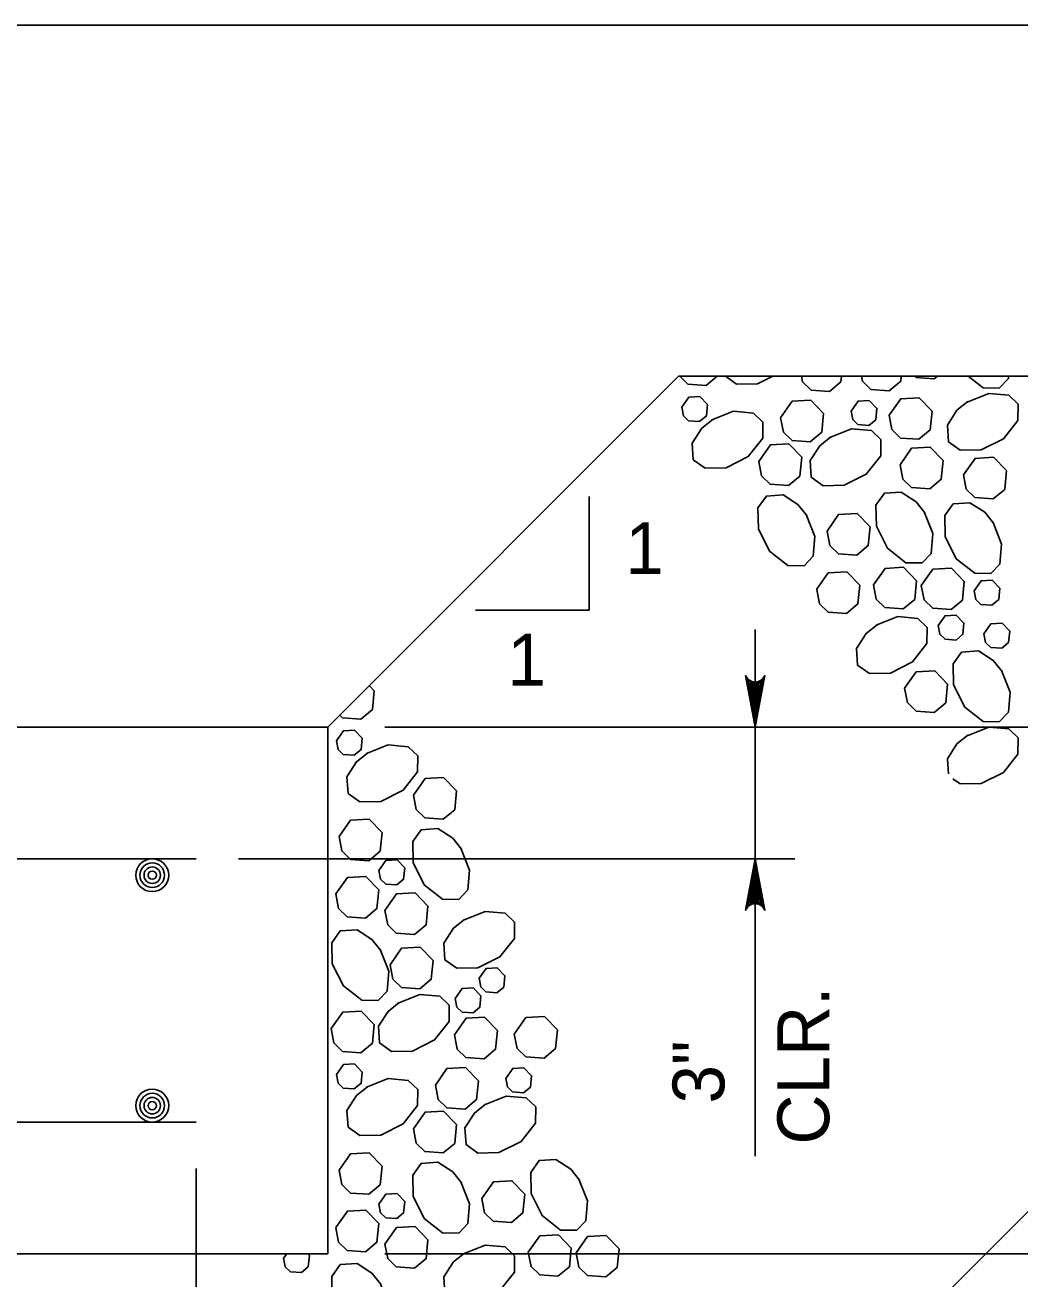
# Model space of a CAD drawing. Extents: x 636530 to 644067, y 294168 to 299122.
# Drawn here: x 639293.4 to 639351, y 297601.9 to 297674.5 of the extents above; entities that cross this region are included whole.
import ezdxf

# ---------------------------------------------------------------- set-up
doc = ezdxf.new("R2010")
doc.units = 0
doc.layers.add('1', color=7, linetype='Continuous')

msp = doc.modelspace()

# ---------------------------------------------------------------- linework, layer by layer
at = {"layer": '1'}
for p, q in [((639235.641, 297674.515), (639386.183, 297674.515)), ((639310.89, 297633.876), (639331.208, 297654.194)), ((639331.208, 297654.194), (639386.183, 297654.194)), ((639326.023, 297647.223), (639326.023, 297640.638)), ((639326.023, 297640.638), (639319.438, 297640.638)), ((639335.641, 297609.043), (639335.641, 297639.535)), ((639158.49, 297633.876), (639310.89, 297633.876)), ((639310.89, 297633.876), (639310.89, 297603.396)), ((639314.206, 297633.876), (639398.584, 297633.876)), ((639326.13, 297580.536), (639376.928, 297631.334)), ((639166.11, 297626.256), (639303.27, 297626.256)), ((639305.721, 297626.256), (639337.933, 297626.256)), ((639166.11, 297611.016), (639303.27, 297611.016)), ((639303.27, 297567.81), (639303.27, 297608.323)), ((639158.49, 297603.396), (639310.89, 297603.396)), ((639314.206, 297603.396), (639398.757, 297603.396))]:
    msp.add_line(p, q, dxfattribs=at)
msp.add_lwpolyline([(639381.011, 297662.353), (639386.183, 297664.886), (639386.183, 297674.515), (639235.641, 297674.515), (639235.641, 297672.61), (639234.69, 297672.61), (639234.69, 297633.876), (639310.89, 297633.876), (639331.208, 297654.194), (639386.183, 297654.194), (639386.183, 297661.367), (639391.144, 297663.723)], close=True, dxfattribs=at)
for points in [[(639333.441, 297654.194), (639332.801, 297653.661), (639331.741, 297653.737), (639331.27, 297654.194)], [(639336.654, 297654.194), (639335.78, 297653.757), (639334.566, 297653.735), (639333.921, 297654.194)], [(639340.631, 297654.194), (639340.598, 297653.857), (639339.935, 297653.306), (639338.875, 297653.383), (639338.376, 297653.866), (639338.313, 297654.194)], [(639344.096, 297654.194), (639344.066, 297653.897), (639343.403, 297653.345), (639342.343, 297653.422), (639341.845, 297653.906), (639341.789, 297654.194)], [(639346.187, 297654.194), (639346.01, 297654.047), (639344.951, 297654.124), (639344.879, 297654.194)], [(639350.31, 297654.194), (639350.297, 297654.05), (639349.775, 297653.501), (639348.838, 297653.518), (639347.974, 297654.194)], [(639331.386, 297652.396), (639331.79, 297652.97), (639332.434, 297653.006), (639332.881, 297652.542), (639332.817, 297651.892), (639332.419, 297651.561), (639331.783, 297651.607), (639331.484, 297651.897), (639331.387, 297652.396)], [(639337.111, 297651.782), (639337.784, 297652.738), (639338.857, 297652.8), (639339.603, 297652.026), (639339.495, 297650.942), (639338.832, 297650.39), (639337.772, 297650.467), (639337.274, 297650.951), (639337.112, 297651.782)], [(639341.19, 297652.175), (639341.594, 297652.749), (639342.238, 297652.786), (639342.686, 297652.321), (639342.621, 297651.671), (639342.223, 297651.34), (639341.587, 297651.386), (639341.288, 297651.676), (639341.191, 297652.175)], [(639343.394, 297651.927), (639344.066, 297652.884), (639345.139, 297652.945), (639345.885, 297652.171), (639345.777, 297651.087), (639345.114, 297650.536), (639344.055, 297650.612), (639343.556, 297651.096), (639343.394, 297651.927)], [(639347.905, 297652.692), (639349.163, 297653.19), (639350.318, 297653.091), (639350.867, 297652.569), (639350.85, 297651.631), (639350.016, 297650.566), (639348.728, 297649.922), (639347.514, 297649.901), (639346.831, 297650.386), (639346.766, 297651.353), (639347.321, 297652.218), (639347.956, 297652.724)], [(639333.128, 297651.659), (639334.386, 297652.158), (639335.541, 297652.058), (639336.09, 297651.536), (639336.073, 297650.599), (639335.239, 297649.533), (639333.952, 297648.889), (639332.738, 297648.868), (639332.055, 297649.354), (639331.99, 297650.32), (639332.544, 297651.185), (639333.179, 297651.692)], [(639339.961, 297650.643), (639341.218, 297651.141), (639342.374, 297651.041), (639342.923, 297650.519), (639342.905, 297649.582), (639342.072, 297648.517), (639340.784, 297647.873), (639339.57, 297647.851), (639338.887, 297648.337), (639338.822, 297649.304), (639339.377, 297650.168), (639340.012, 297650.675)], [(639335.846, 297649.252), (639336.519, 297650.208), (639337.592, 297650.27), (639338.338, 297649.496), (639338.23, 297648.412), (639337.567, 297647.86), (639336.507, 297647.937), (639336.009, 297648.421), (639335.847, 297649.252)], [(639344.026, 297649.064), (639344.698, 297650.021), (639345.772, 297650.082), (639346.518, 297649.308), (639346.41, 297648.224), (639345.747, 297647.673), (639344.687, 297647.749), (639344.189, 297648.233), (639344.027, 297649.064)], [(639347.702, 297648.479), (639348.374, 297649.435), (639349.447, 297649.496), (639350.193, 297648.723), (639350.085, 297647.639), (639349.422, 297647.087), (639348.363, 297647.164), (639347.864, 297647.647), (639347.702, 297648.478)], [(639345.425, 297646.34), (639345.924, 297645.082), (639345.824, 297643.927), (639345.302, 297643.378), (639344.364, 297643.395), (639343.299, 297644.229), (639342.655, 297645.517), (639342.634, 297646.73), (639343.119, 297647.414), (639344.086, 297647.478), (639344.951, 297646.924), (639345.457, 297646.289)], [(639338.592, 297646.177), (639339.091, 297644.92), (639338.991, 297643.764), (639338.469, 297643.215), (639337.532, 297643.233), (639336.467, 297644.066), (639335.823, 297645.354), (639335.801, 297646.568), (639336.287, 297647.251), (639337.254, 297647.315), (639338.118, 297646.761), (639338.625, 297646.126)], [(639349.411, 297645.73), (639349.909, 297644.472), (639349.81, 297643.317), (639349.288, 297642.768), (639348.35, 297642.785), (639347.285, 297643.619), (639346.641, 297644.907), (639346.62, 297646.12), (639347.105, 297646.804), (639348.072, 297646.868), (639348.937, 297646.314), (639349.443, 297645.679)], [(639339.8, 297645.226), (639340.472, 297646.182), (639341.546, 297646.243), (639342.292, 297645.47), (639342.184, 297644.386), (639341.521, 297643.834), (639340.461, 297643.911), (639339.963, 297644.394), (639339.801, 297645.226)], [(639342.491, 297642.108), (639343.163, 297643.065), (639344.236, 297643.126), (639344.982, 297642.352), (639344.874, 297641.268), (639344.211, 297640.717), (639343.152, 297640.793), (639342.653, 297641.277), (639342.491, 297642.108)], [(639345.256, 297642.067), (639345.928, 297643.024), (639347.002, 297643.085), (639347.748, 297642.311), (639347.64, 297641.227), (639346.977, 297640.676), (639345.917, 297640.753), (639345.419, 297641.236), (639345.257, 297642.067)], [(639339.199, 297641.852), (639339.872, 297642.808), (639340.945, 297642.87), (639341.691, 297642.096), (639341.583, 297641.012), (639340.92, 297640.46), (639339.86, 297640.537), (639339.362, 297641.021), (639339.2, 297641.852)], [(639348.315, 297641.772), (639348.718, 297642.346), (639349.363, 297642.383), (639349.81, 297641.918), (639349.745, 297641.268), (639349.348, 297640.937), (639348.712, 297640.983), (639348.412, 297641.273), (639348.315, 297641.772)], [(639342.642, 297639.774), (639343.9, 297640.273), (639345.055, 297640.173), (639345.605, 297639.651), (639345.587, 297638.713), (639344.754, 297637.648), (639343.466, 297637.004), (639342.252, 297636.983), (639341.569, 297637.468), (639341.504, 297638.435), (639342.058, 297639.3), (639342.693, 297639.806)], [(639346.234, 297639.754), (639346.638, 297640.328), (639347.282, 297640.365), (639347.729, 297639.901), (639347.665, 297639.25), (639347.267, 297638.919), (639346.631, 297638.966), (639346.332, 297639.256), (639346.235, 297639.754)], [(639348.882, 297639.282), (639349.286, 297639.855), (639349.93, 297639.892), (639350.378, 297639.428), (639350.313, 297638.778), (639349.915, 297638.447), (639349.279, 297638.493), (639348.98, 297638.783), (639348.883, 297639.281)], [(639349.898, 297637.148), (639350.397, 297635.891), (639350.297, 297634.735), (639349.775, 297634.186), (639348.838, 297634.204), (639347.772, 297635.037), (639347.129, 297636.325), (639347.107, 297637.539), (639347.593, 297638.222), (639348.56, 297638.287), (639349.424, 297637.733), (639349.931, 297637.098)], [(639335.641, 297633.876), (639335.082, 297636.858), (639335.161, 297636.743), (639335.241, 297636.628), (639335.341, 297636.569), (639335.441, 297636.51), (639335.541, 297636.493), (639335.641, 297636.476), (639335.741, 297636.493), (639335.841, 297636.51), (639335.941, 297636.569), (639336.041, 297636.628), (639336.121, 297636.743), (639336.2, 297636.858), (639335.641, 297633.876), (639336.121, 297636.743), (639336.041, 297636.628), (639335.641, 297633.876), (639335.941, 297636.569), (639335.841, 297636.51), (639335.641, 297633.876), (639335.741, 297636.493), (639335.641, 297636.476), (639335.641, 297633.876), (639335.541, 297636.493), (639335.441, 297636.51), (639335.641, 297633.876), (639335.341, 297636.569), (639335.241, 297636.628), (639335.641, 297633.876), (639335.161, 297636.743)], [(639344.29, 297636.124), (639344.962, 297637.08), (639346.035, 297637.142), (639346.782, 297636.368), (639346.674, 297635.284), (639346.01, 297634.732), (639344.951, 297634.809), (639344.452, 297635.293), (639344.29, 297636.124)], [(639313.295, 297636.281), (639313.583, 297635.982), (639313.475, 297634.898), (639312.812, 297634.346), (639311.752, 297634.423), (639311.592, 297634.578)], [(639311.398, 297633.081), (639311.801, 297633.655), (639312.445, 297633.692), (639312.893, 297633.228), (639312.828, 297632.577), (639312.43, 297632.246), (639311.794, 297632.292), (639311.495, 297632.583), (639311.398, 297633.081)], [(639347.905, 297633.377), (639349.163, 297633.876), (639350.318, 297633.776), (639350.867, 297633.254), (639350.85, 297632.317), (639350.016, 297631.251), (639348.728, 297630.607), (639347.514, 297630.586), (639347.089, 297630.888)], [(639346.824, 297631.182), (639346.766, 297632.038), (639347.321, 297632.903), (639347.956, 297633.41)], [(639313.14, 297632.345), (639314.397, 297632.843), (639315.553, 297632.744), (639316.102, 297632.222), (639316.084, 297631.284), (639315.251, 297630.219), (639313.963, 297629.575), (639312.749, 297629.554), (639312.066, 297630.039), (639312.001, 297631.006), (639312.556, 297631.871), (639313.191, 297632.377)], [(639315.858, 297629.937), (639316.53, 297630.894), (639317.603, 297630.955), (639318.35, 297630.181), (639318.242, 297629.097), (639317.579, 297628.546), (639316.519, 297628.623), (639316.02, 297629.106), (639315.858, 297629.937)], [(639311.547, 297627.538), (639312.219, 297628.494), (639313.292, 297628.555), (639314.039, 297627.782), (639313.931, 297626.698), (639313.268, 297626.146), (639312.208, 297626.223), (639311.709, 297626.707), (639311.547, 297627.538)], [(639318.604, 297626.863), (639319.103, 297625.605), (639319.003, 297624.45), (639318.481, 297623.9), (639317.543, 297623.918), (639316.478, 297624.751), (639315.834, 297626.039), (639315.813, 297627.253), (639316.298, 297627.936), (639317.265, 297628.001), (639318.13, 297627.447), (639318.636, 297626.812)], [(639313.857, 297625.578), (639314.26, 297626.152), (639314.904, 297626.189), (639315.352, 297625.725), (639315.287, 297625.074), (639314.889, 297624.743), (639314.253, 297624.79), (639313.954, 297625.08), (639313.857, 297625.578)], [(639335.641, 297626.256), (639336.2, 297623.273), (639336.121, 297623.388), (639336.041, 297623.503), (639335.941, 297623.562), (639335.841, 297623.621), (639335.741, 297623.639), (639335.641, 297623.656), (639335.541, 297623.639), (639335.441, 297623.621), (639335.341, 297623.562), (639335.241, 297623.503), (639335.161, 297623.388), (639335.082, 297623.273), (639335.641, 297626.256), (639335.161, 297623.388), (639335.241, 297623.503), (639335.641, 297626.256), (639335.341, 297623.562), (639335.441, 297623.621), (639335.641, 297626.256), (639335.541, 297623.639), (639335.641, 297623.656), (639335.641, 297626.256), (639335.741, 297623.639), (639335.841, 297623.621), (639335.641, 297626.256), (639335.941, 297623.562), (639336.041, 297623.503), (639335.641, 297626.256), (639336.121, 297623.388)], [(639311.359, 297624.217), (639312.031, 297625.173), (639313.104, 297625.235), (639313.85, 297624.461), (639313.742, 297623.377), (639313.079, 297622.825), (639312.019, 297622.902), (639311.521, 297623.386), (639311.359, 297624.217)], [(639314.199, 297623.268), (639314.872, 297624.224), (639315.945, 297624.285), (639316.691, 297623.512), (639316.583, 297622.427), (639315.92, 297621.876), (639314.86, 297621.953), (639314.362, 297622.436), (639314.2, 297623.267)], [(639318.752, 297622.706), (639320.01, 297623.205), (639321.165, 297623.105), (639321.714, 297622.583), (639321.697, 297621.645), (639320.863, 297620.58), (639319.575, 297619.936), (639318.362, 297619.915), (639317.678, 297620.4), (639317.614, 297621.367), (639318.168, 297622.232), (639318.803, 297622.738)], [(639313.927, 297621.006), (639314.426, 297619.749), (639314.326, 297618.593), (639313.804, 297618.044), (639312.866, 297618.062), (639311.801, 297618.895), (639311.157, 297620.183), (639311.136, 297621.397), (639311.621, 297622.08), (639312.588, 297622.145), (639313.453, 297621.59), (639313.959, 297620.955)], [(639314.498, 297620.121), (639315.171, 297621.078), (639316.244, 297621.139), (639316.99, 297620.365), (639316.882, 297619.281), (639316.219, 297618.73), (639315.159, 297618.806), (639314.661, 297619.29), (639314.499, 297620.121)], [(639319.657, 297619.337), (639320.061, 297619.911), (639320.705, 297619.947), (639321.152, 297619.483), (639321.088, 297618.833), (639320.69, 297618.502), (639320.054, 297618.548), (639319.755, 297618.838), (639319.658, 297619.337)], [(639318.27, 297618.17), (639318.674, 297618.744), (639319.318, 297618.781), (639319.765, 297618.317), (639319.701, 297617.666), (639319.303, 297617.335), (639318.667, 297617.381), (639318.368, 297617.671), (639318.271, 297618.17)], [(639314.968, 297617.898), (639316.226, 297618.396), (639317.381, 297618.296), (639317.93, 297617.774), (639317.913, 297616.837), (639317.079, 297615.772), (639315.792, 297615.128), (639314.578, 297615.106), (639313.895, 297615.592), (639313.83, 297616.559), (639314.384, 297617.423), (639315.019, 297617.93)], [(639311.091, 297616.423), (639311.764, 297617.38), (639312.837, 297617.441), (639313.583, 297616.667), (639313.475, 297615.583), (639312.812, 297615.032), (639311.752, 297615.108), (639311.254, 297615.592), (639311.092, 297616.423)], [(639318.225, 297616.069), (639318.898, 297617.025), (639319.971, 297617.086), (639320.717, 297616.313), (639320.609, 297615.228), (639319.946, 297614.677), (639318.886, 297614.754), (639318.388, 297615.237), (639318.226, 297616.068)], [(639321.694, 297616.108), (639322.366, 297617.064), (639323.44, 297617.126), (639324.186, 297616.352), (639324.078, 297615.268), (639323.415, 297614.716), (639322.355, 297614.793), (639321.856, 297615.277), (639321.695, 297616.108)], [(639311.398, 297613.767), (639311.801, 297614.341), (639312.445, 297614.377), (639312.893, 297613.913), (639312.828, 297613.263), (639312.43, 297612.932), (639311.794, 297612.978), (639311.495, 297613.268), (639311.398, 297613.767)], [(639317.123, 297613.153), (639317.795, 297614.109), (639318.868, 297614.171), (639319.615, 297613.397), (639319.507, 297612.313), (639318.844, 297611.761), (639317.784, 297611.838), (639317.285, 297612.322), (639317.123, 297613.153)], [(639321.202, 297613.546), (639321.605, 297614.12), (639322.249, 297614.157), (639322.697, 297613.692), (639322.632, 297613.042), (639322.235, 297612.711), (639321.598, 297612.757), (639321.299, 297613.047), (639321.202, 297613.546)], [(639313.14, 297613.03), (639314.397, 297613.529), (639315.553, 297613.429), (639316.102, 297612.907), (639316.084, 297611.97), (639315.251, 297610.904), (639313.963, 297610.26), (639312.749, 297610.239), (639312.066, 297610.725), (639312.001, 297611.691), (639312.556, 297612.556), (639313.191, 297613.063)], [(639319.972, 297612.014), (639321.23, 297612.512), (639322.385, 297612.412), (639322.934, 297611.89), (639322.917, 297610.953), (639322.083, 297609.888), (639320.795, 297609.244), (639319.582, 297609.222), (639318.898, 297609.708), (639318.834, 297610.675), (639319.388, 297611.539), (639320.023, 297612.046)], [(639315.858, 297610.623), (639316.53, 297611.579), (639317.603, 297611.641), (639318.35, 297610.867), (639318.242, 297609.783), (639317.579, 297609.231), (639316.519, 297609.308), (639316.02, 297609.792), (639315.858, 297610.623)], [(639311.547, 297608.223), (639312.219, 297609.18), (639313.292, 297609.241), (639314.039, 297608.467), (639313.931, 297607.383), (639313.268, 297606.832), (639312.208, 297606.908), (639311.709, 297607.392), (639311.547, 297608.223)], [(639318.604, 297607.548), (639319.103, 297606.291), (639319.003, 297605.135), (639318.481, 297604.586), (639317.543, 297604.604), (639316.478, 297605.437), (639315.834, 297606.725), (639315.813, 297607.939), (639316.298, 297608.622), (639317.265, 297608.686), (639318.13, 297608.132), (639318.636, 297607.497)], [(639325.437, 297607.711), (639325.935, 297606.453), (639325.835, 297605.298), (639325.313, 297604.749), (639324.376, 297604.766), (639323.311, 297605.6), (639322.667, 297606.888), (639322.645, 297608.101), (639323.131, 297608.785), (639324.098, 297608.849), (639324.962, 297608.295), (639325.469, 297607.66)], [(639319.812, 297606.597), (639320.484, 297607.553), (639321.557, 297607.614), (639322.304, 297606.841), (639322.196, 297605.757), (639321.533, 297605.205), (639320.473, 297605.282), (639319.974, 297605.765), (639319.812, 297606.597)], [(639313.857, 297606.264), (639314.26, 297606.838), (639314.904, 297606.875), (639315.352, 297606.41), (639315.287, 297605.76), (639314.889, 297605.429), (639314.253, 297605.475), (639313.954, 297605.765), (639313.857, 297606.264)], [(639311.359, 297604.903), (639312.031, 297605.859), (639313.104, 297605.92), (639313.85, 297605.147), (639313.742, 297604.062), (639313.079, 297603.511), (639312.019, 297603.588), (639311.521, 297604.071), (639311.359, 297604.902)], [(639314.199, 297603.953), (639314.872, 297604.909), (639315.945, 297604.971), (639316.691, 297604.197), (639316.583, 297603.113), (639315.92, 297602.561), (639314.86, 297602.638), (639314.362, 297603.122), (639314.2, 297603.953)], [(639322.502, 297603.479), (639323.174, 297604.436), (639324.248, 297604.497), (639324.994, 297603.723), (639324.886, 297602.639), (639324.223, 297602.088), (639323.163, 297602.164), (639322.665, 297602.648), (639322.503, 297603.479)], [(639325.268, 297603.438), (639325.94, 297604.395), (639327.013, 297604.456), (639327.76, 297603.682), (639327.652, 297602.598), (639326.988, 297602.047), (639325.929, 297602.124), (639325.43, 297602.607), (639325.268, 297603.438)], [(639308.338, 297603.143), (639308.516, 297603.396)], [(639309.731, 297603.396), (639309.833, 297603.289), (639309.768, 297602.639), (639309.371, 297602.308), (639308.735, 297602.354), (639308.435, 297602.644), (639308.338, 297603.143)], [(639318.752, 297603.392), (639320.01, 297603.89), (639321.165, 297603.79), (639321.714, 297603.268), (639321.697, 297602.331), (639320.863, 297601.266), (639319.575, 297600.622), (639318.362, 297600.6), (639317.678, 297601.086), (639317.614, 297602.053), (639318.168, 297602.917), (639318.803, 297603.424)], [(639313.927, 297601.692), (639314.426, 297600.434), (639314.326, 297599.279), (639313.804, 297598.73), (639312.866, 297598.747), (639311.801, 297599.581), (639311.157, 297600.868), (639311.136, 297602.082), (639311.621, 297602.765), (639312.588, 297602.83), (639313.453, 297602.276), (639313.959, 297601.641)]]:
    msp.add_lwpolyline(points, dxfattribs=at)
for centre, radius in [((639300.731, 297625.305), 0.952), ((639300.731, 297625.305), 0.714), ((639300.731, 297625.305), 0.476), ((639300.731, 297625.305), 0.238), ((639300.731, 297611.967), 0.952), ((639300.731, 297611.967), 0.714), ((639300.731, 297611.967), 0.476), ((639300.731, 297611.967), 0.238)]:
    msp.add_circle(centre, radius, dxfattribs=at)

# ---------------------------------------------------------------- texts
for p in [(639328.116, 297642.737), (639321.298, 297636.279)]:
    msp.add_text('1', height=3, dxfattribs=at).set_placement(p)
for s, p in [('CLR.', (639339.927, 297609.713)), ('3"', (639333.855, 297612.087))]:
    msp.add_text(s, height=3, rotation=90, dxfattribs=at).set_placement(p)

doc.saveas('drawing.dxf')
